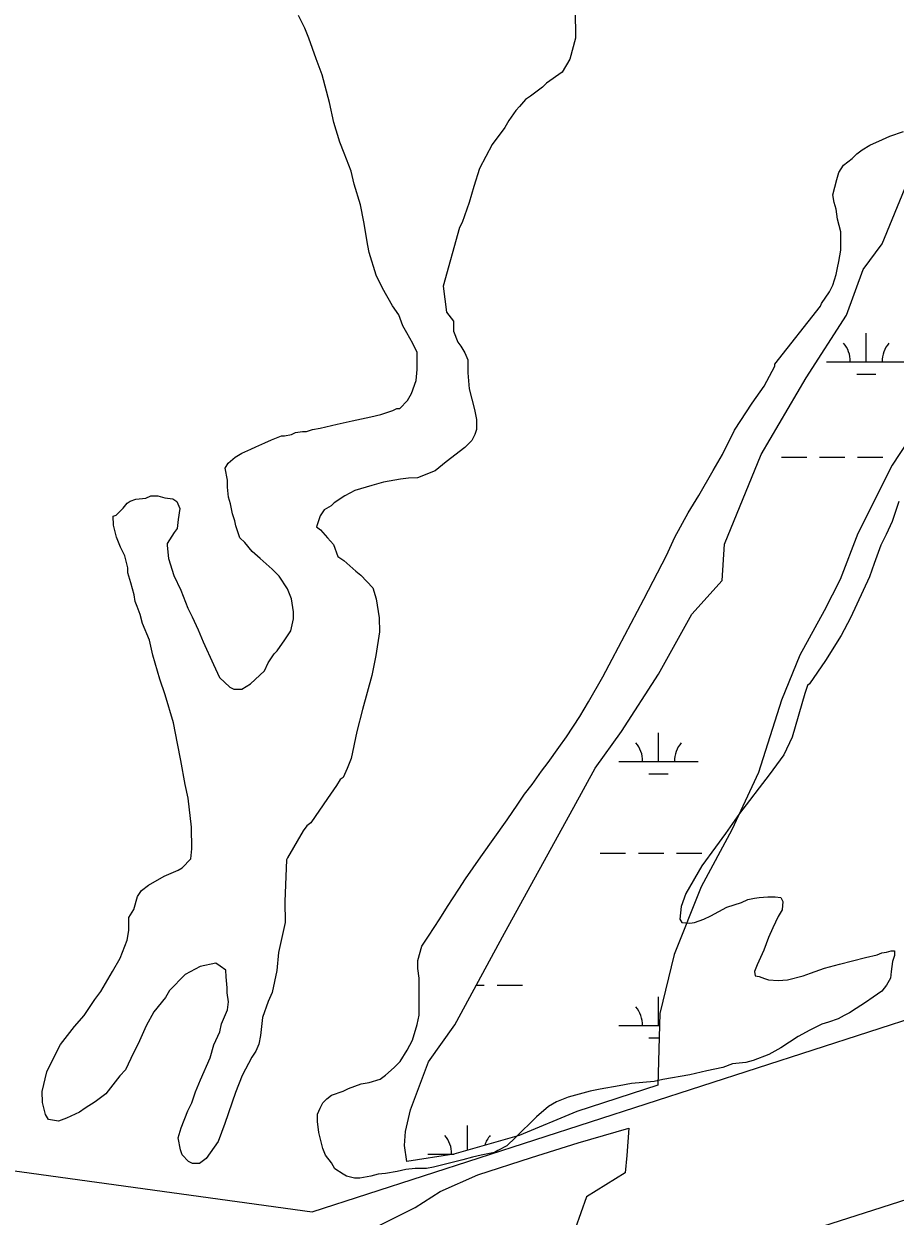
# Model space of a CAD drawing. Extents: x 3250478 to 3288318, y 788638 to 816472.
# Drawn here: x 3266413 to 3267510, y 802966 to 804468 of the extents above; entities that cross this region are included whole.
import ezdxf

# ---------------------------------------------------------------- set-up
doc = ezdxf.new("R2010")
doc.units = 0
for name, color, linetype in [('V-SITE-VEGE', 7, 'Continuous'), ('V-TOPO-SHOR', 7, 'Continuous'), ('V-UTIL-LINE', 7, 'Continuous'), ('V-WETL-SWMP', 7, 'Continuous')]:
    doc.layers.add(name, color=color, linetype=linetype)

msp = doc.modelspace()

# ---------------------------------------------------------------- linework, layer by layer
at = {"layer": 'V-SITE-VEGE'}
for points in [[(3267106.9, 804521.1), (3267107.7, 804449.6), (3267100.5, 804423.2), (3267090.7, 804406.8), (3267070.8, 804392.8), (3267065.8, 804387.7), (3267050.9, 804376.3), (3267044.7, 804372.4), (3267037.2, 804363.6), (3267032.3, 804358.5), (3267023.6, 804345.8), (3267018.7, 804337), (3267002.7, 804315.5), (3266986.7, 804285.2), (3266979.5, 804262.6), (3266973.4, 804242.4), (3266964.9, 804217.3), (3266961.3, 804210.9)], [(3266734.3, 803771.9), (3266725.5, 803780.6), (3266710.3, 803794.2), (3266700.1, 803802.9), (3266691.2, 803814.1), (3266684.9, 803820.3), (3266679.7, 803835.3), (3266678.4, 803841.5), (3266675.7, 803850.3), (3266673.1, 803862.8), (3266670.5, 803871.5), (3266669.1, 803884), (3266669, 803892.8), (3266666.3, 803907.8), (3266670, 803914.2), (3266678.7, 803921.8), (3266687.4, 803926.9), (3266698.6, 803932), (3266704.9, 803934.6), (3266716.1, 803939.8), (3266724.8, 803943.6), (3266737.3, 803948.8), (3266741.1, 803948.8), (3266749.8, 803950.2), (3266754.8, 803952.8), (3266763.6, 803954.1), (3266768.6, 803954.2), (3266776.1, 803956.8), (3266786.1, 803958.1), (3266807.4, 803963.4), (3266826.1, 803967.4), (3266849.9, 803972.7), (3266862.4, 803975.3), (3266877.4, 803980.5), (3266882.4, 803983.1), (3266886.1, 803983.1), (3266896, 803993.3), (3266901, 804002.1), (3266907, 804018.5), (3266908.1, 804032.3), (3266907.9, 804053.6), (3266902.7, 804064.8), (3266895.1, 804078.5), (3266889.9, 804087.2), (3266884.8, 804101), (3266877.1, 804112.2), (3266864.3, 804134.6), (3266856.6, 804150.8), (3266847.5, 804179.5), (3266846.1, 804188.3), (3266840.8, 804218.3), (3266836.8, 804239.6), (3266828.9, 804265.8), (3266825, 804282.1), (3266816, 804304.6), (3266810.8, 804318.3), (3266803, 804343.3), (3266797.7, 804368.3), (3266788.5, 804403.3), (3266780.7, 804423.3), (3266771.7, 804449.5), (3266766.5, 804462), (3266758.8, 804478.2)], [(3266837.6, 803132.5), (3266847.8, 803134.2), (3266861.4, 803138.5), (3266868.2, 803143.6), (3266879.2, 803152.9), (3266886.8, 803160.5), (3266895.3, 803175), (3266902.1, 803187.7), (3266908, 803207.2), (3266910.5, 803219.1), (3266910.5, 803256.4), (3266910.5, 803265.8), (3266908.8, 803277.7), (3266908.8, 803287.8), (3266913.9, 803305.7), (3266922.3, 803318.4), (3266936.7, 803340.5), (3266946.1, 803355.7), (3266960.5, 803377.8), (3266968.9, 803390.5), (3266988.4, 803418.6), (3267021.5, 803465.2), (3267035, 803484.8), (3267043.5, 803497.5), (3267052.8, 803509.4), (3267064.7, 803526.4), (3267073.2, 803537.4), (3267086.7, 803556.1), (3267096.1, 803569.7), (3267113, 803595.1), (3267124, 803613.8), (3267141.8, 803645.2), (3267153.7, 803667.3), (3267193.5, 803742.8), (3267205.4, 803765.7), (3267222.3, 803798), (3267232.5, 803820.9), (3267249.4, 803851.5), (3267263, 803873.5), (3267280.8, 803904.9), (3267292.6, 803925.3), (3267307.9, 803955.9), (3267329.9, 803989.8), (3267345.2, 804011.1), (3267358.7, 804036.5), (3267358.7, 804039.1), (3267416.3, 804112.1), (3267417.2, 804115.5), (3267427.4, 804129.9), (3267431.6, 804138.4), (3267435.8, 804152), (3267437.5, 804160.4), (3267439.2, 804168.1), (3267441.7, 804182.5), (3267441.7, 804205.4), (3267437.5, 804221.5), (3267435.8, 804234.3), (3267433.2, 804242.7), (3267431.5, 804252.1), (3267436.6, 804271.6), (3267439.1, 804280.1), (3267445, 804289.4), (3267456.1, 804297.9), (3267462, 804303.9), (3267468.8, 804309), (3267478.1, 804314.9), (3267494.2, 804321.7), (3267503.6, 804325.9), (3267520.5, 804331.9)], [(3266961.3, 804210.9), (3266940.9, 804137), (3266944.9, 804104.2), (3266953.8, 804093), (3266954, 804080.4), (3266959.2, 804066.7), (3266963, 804061.7), (3266968.1, 804053), (3266972, 804044.3), (3266972.1, 804028), (3266973.6, 804007.9), (3266980.2, 803981.7), (3266982.9, 803969.2), (3266983, 803956.6), (3266980.6, 803950.3), (3266976.9, 803942.8), (3266968.2, 803933.9), (3266944.6, 803916.1), (3266930.9, 803904.6), (3266908.5, 803895.6), (3266897.2, 803895.5), (3266887.2, 803894.1), (3266865.9, 803890.1), (3266850.9, 803886.1), (3266829.6, 803879.6), (3266817.2, 803873.2), (3266803.5, 803864.3), (3266799.8, 803860.5), (3266791.1, 803855.4), (3266786.1, 803847.8), (3266781.3, 803833.9), (3266786.3, 803830.2), (3266795.2, 803820.3), (3266802.8, 803811.6), (3266808, 803796.6), (3266815.6, 803791.7), (3266830.8, 803778.1), (3266837.1, 803773.1), (3266852.4, 803757), (3266856.3, 803743.3), (3266860.3, 803719.5), (3266860.5, 803701.9), (3266855.9, 803671.8), (3266851.1, 803646.6), (3266839.1, 803603.9), (3266831.9, 803576.2), (3266824.8, 803542.3), (3266819.9, 803529.7), (3266815, 803518.3), (3266811.3, 803515.8), (3266806.4, 803508.2), (3266795.3, 803491.8), (3266774.3, 803461.4), (3266769.3, 803457.6), (3266764.4, 803451.3), (3266744.7, 803417.2), (3266743.5, 803414.7), (3266741.6, 803362), (3266741.9, 803335.6), (3266733.5, 803297.9), (3266731.3, 803275.3), (3266725.3, 803247.7), (3266720.5, 803236.3), (3266713.2, 803216.2), (3266710.9, 803193.6), (3266708.5, 803182.3), (3266704.9, 803173.5), (3266700, 803165.9), (3266687.7, 803143.2), (3266679.1, 803121.7), (3266665.8, 803082.7), (3266657.3, 803060), (3266642.5, 803038.6), (3266633.8, 803032.2), (3266625, 803032.1), (3266620, 803034.5), (3266612.3, 803043.2), (3266609.8, 803049.5), (3266607.1, 803064.5), (3266610.7, 803077.1), (3266619.2, 803098.5), (3266624.1, 803108.6), (3266629, 803122.4), (3266635.1, 803137.5), (3266647.3, 803165.3), (3266652.1, 803181.6), (3266659.5, 803198), (3266661.8, 803208.1), (3266669.2, 803225.7), (3266670.3, 803235.7), (3266668.9, 803247), (3266668.8, 803253.3), (3266667.4, 803267.1), (3266667.3, 803275.8), (3266659.8, 803280.8), (3266654.7, 803284.5), (3266634.7, 803280.5), (3266616, 803270.2), (3266596.2, 803249.9), (3266591.2, 803241.1), (3266576.4, 803223.4)], [(3266576.4, 803223.4), (3266566.6, 803205.7), (3266556.8, 803183), (3266550.7, 803171.7), (3266540.9, 803150.2), (3266533.4, 803142.6), (3266516.1, 803119.9), (3266502.5, 803109.7), (3266490, 803102), (3266482.6, 803096.9), (3266466.3, 803089.2), (3266456.4, 803085.3), (3266443.8, 803087.7), (3266440, 803093.9), (3266436, 803108.9), (3266435.9, 803122.7), (3266441.8, 803147.8), (3266450.4, 803165.5), (3266459, 803181.9), (3266476.3, 803204.7), (3266488.7, 803218.6), (3266502.2, 803238.8), (3266509.6, 803248.9), (3266524.4, 803274.2), (3266534.2, 803290.6), (3266542.8, 803313.3), (3266545.1, 803325.8), (3266544.9, 803342.1), (3266551.1, 803352.2), (3266555.9, 803368.6), (3266560.8, 803376.2), (3266569.5, 803382.6), (3266589.5, 803394.1), (3266606.9, 803401.8), (3266611.9, 803404.4), (3266623.1, 803415.8), (3266624.2, 803428.3), (3266623.9, 803455.9), (3266619.7, 803492.2), (3266615.7, 803509.7), (3266610.4, 803539.8), (3266606.4, 803561), (3266601, 803587.3), (3266590.6, 803622.3), (3266584.1, 803642.3), (3266575, 803672.3), (3266571, 803691.1), (3266562, 803712.3), (3266559.3, 803723.5), (3266555.5, 803733.5), (3266552.9, 803739.8), (3266551.5, 803748.5), (3266547.6, 803763.5), (3266543.7, 803776), (3266543.6, 803782.3), (3266539.7, 803797.3), (3266534.5, 803808.5), (3266529.4, 803821), (3266525.4, 803836), (3266525.3, 803847.3), (3266529.1, 803848.6), (3266537.7, 803857.4), (3266542.7, 803863.8), (3266546.4, 803866.3), (3266553.9, 803868.9), (3266566.4, 803870.3), (3266572.7, 803872.9), (3266581.4, 803873), (3266590.2, 803870.6), (3266600.3, 803869.5), (3266605.3, 803865.8), (3266609.2, 803857), (3266606.9, 803843.2), (3266605.7, 803831.9), (3266602, 803826.8), (3266593.4, 803812.9), (3266593.4, 803810.4), (3266594.9, 803794.2), (3266601.4, 803772.9), (3266610.4, 803754.2), (3266619.4, 803731.7), (3266624.6, 803720.5), (3266632.3, 803704.3), (3266638.7, 803689.3), (3266651.6, 803660.6), (3266659.3, 803644.4), (3266672, 803632), (3266677, 803629.6), (3266687.1, 803629.7), (3266698.3, 803636.1), (3266715.6, 803652.6), (3266720.6, 803662.7), (3266727.9, 803674.1), (3266731.7, 803677.9), (3266741.5, 803691.8), (3266748.9, 803703.1), (3266752.5, 803718.2), (3266752.4, 803727), (3266749.7, 803743.3), (3266744.6, 803755.8), (3266734.3, 803771.9)], [(3267515, 803866.1), (3267506.5, 803840.6), (3267498.9, 803824.5), (3267492.1, 803810.9), (3267483.6, 803788), (3267477.7, 803771), (3267454, 803719.3), (3267442.1, 803697.2), (3267422.6, 803665.8), (3267402.3, 803636.1), (3267399.8, 803634.4), (3267396.4, 803624.2), (3267380.3, 803569), (3267370.1, 803547), (3267351.5, 803521.5), (3267338.8, 803505.4), (3267326.9, 803489.2), (3267314.2, 803473.1), (3267296.4, 803447.7), (3267283.7, 803430.7), (3267266.7, 803406.9), (3267246.4, 803372.1), (3267240.5, 803356), (3267238.8, 803339.9), (3267241.3, 803335.6), (3267251.5, 803334.8), (3267257.5, 803335.6), (3267269.3, 803339.9)], [(3267269.3, 803339.9), (3267277.8, 803344.1), (3267298.2, 803355.2), (3267316.8, 803361.1), (3267324.5, 803364.5), (3267332.9, 803366.2), (3267338.9, 803367.1), (3267349.9, 803367.9), (3267359.2, 803367.9), (3267366, 803367.1), (3267368.6, 803362), (3267367.7, 803351.8), (3267362.7, 803343.3), (3267355.9, 803328.9), (3267350.8, 803317), (3267344.9, 803300.9), (3267336.4, 803282.2), (3267333, 803273.8), (3267333.9, 803268.7), (3267339, 803267.8), (3267345.8, 803265.3), (3267350.8, 803263.6), (3267362.7, 803262.7), (3267374.6, 803263.6), (3267394.1, 803268.7), (3267403.4, 803272.1), (3267421.3, 803278.1), (3267439.9, 803283.2), (3267473, 803291.7), (3267487.4, 803295.1), (3267493.4, 803297.6), (3267499.3, 803298.5), (3267505.2, 803300.2), (3267509.5, 803300.2), (3267509.5, 803294.3), (3267506.9, 803286.6), (3267505.3, 803273.9), (3267504.4, 803265.4), (3267499.3, 803256.9), (3267493.4, 803249.3), (3267482.4, 803241.6), (3267473, 803234.8), (3267461.2, 803227.2), (3267452.7, 803222.1), (3267445.9, 803218.7), (3267438.3, 803214.4), (3267426.4, 803210.2), (3267417.9, 803207.6), (3267402.7, 803200), (3267388.2, 803192.3), (3267366.2, 803177.9), (3267350.9, 803169.4), (3267331.4, 803161.8), (3267322.1, 803159.2), (3267305.1, 803157.5), (3267293.2, 803153.2), (3267272.9, 803149), (3267251.7, 803143.9), (3267217.7, 803137.9), (3267206.7, 803135.4), (3267177.9, 803132.8), (3267162.6, 803130.2), (3267138.8, 803126), (3267126.1, 803123.4), (3267098.1, 803115.8), (3267083.7, 803109.8), (3267073.5, 803103.9), (3267058.3, 803091.1), (3267032, 803064.8), (3267021, 803054.6), (3267009.9, 803048.7), (3267005.7, 803046.1), (3266988.7, 803042.7), (3266977.7, 803040.1), (3266965.8, 803036.7), (3266928.5, 803027.4), (3266920, 803025.7), (3266905.6, 803025.7), (3266893.7, 803024.8), (3266882.7, 803022.3), (3266868.3, 803019.7), (3266858.9, 803018.8), (3266849.6, 803016.3), (3266836, 803013.7), (3266829.3, 803013.7), (3266819.1, 803016.3), (3266814.8, 803018.8), (3266804.6, 803025.6), (3266800.4, 803033.2), (3266792.8, 803042.5), (3266789.4, 803051), (3266784.2, 803071.4), (3266782.5, 803085), (3266782.5, 803094.3), (3266785.9, 803101.9), (3266789.3, 803108.7), (3266794.4, 803113.8), (3266800.3, 803118.1), (3266814.7, 803123.2), (3266821.5, 803126.6), (3266837.6, 803132.5)]]:
    msp.add_lwpolyline(points, dxfattribs=at)
at = {"layer": 'V-TOPO-SHOR'}
msp.add_lwpolyline([(3266860.4, 802954.3), (3266905.5, 802976.6), (3266937.2, 802997.1), (3266984.7, 803017.8), (3267052.2, 803039.7), (3267110.7, 803058.2), (3267174.6, 803076.8), (3267172, 803042.4), (3267170.1, 803020.4), (3267121.5, 802990.1), (3267107.1, 802949.9)], dxfattribs=at)
at = {"layer": 'V-UTIL-LINE'}
for points in [[(3261329.4, 804224.2), (3262960.4, 803609.6), (3264254.3, 803071.4), (3264433.2, 803032), (3266138.3, 803058.9), (3266775.9, 802971.2), (3267968, 803356.6), (3269654.4, 803900.9), (3272905.2, 804942.1)], [(3273409.8, 804870.5), (3266681.5, 802716.8)]]:
    msp.add_lwpolyline(points, dxfattribs=at)
at = {"layer": 'V-WETL-SWMP'}
for p, q in [((3267473.7, 804042), (3267473.7, 804078)), ((3267423.7, 804042), (3267523.7, 804042)), ((3267461.7, 804026.5), (3267485.7, 804026.5)), ((3267366.8, 803921.9), (3267398.8, 803921.9)), ((3267414.8, 803921.9), (3267446.8, 803921.9)), ((3267462.8, 803921.9), (3267494.8, 803921.9)), ((3267212.1, 803538.6), (3267212.2, 803574.6)), ((3267162.1, 803538.6), (3267262.1, 803538.5)), ((3267200.1, 803523.1), (3267224.1, 803523.1)), ((3267138.7, 803423.1), (3267170.7, 803423.1)), ((3267186.7, 803423.1), (3267218.7, 803423.1)), ((3267234.7, 803423.1), (3267266.7, 803423.1)), ((3266982.8, 803256.7), (3266992.7, 803256.7)), ((3267008.7, 803256.7), (3267040.7, 803256.7)), ((3267212, 803205.9), (3267212.1, 803241.9)), ((3267162, 803205.9), (3267213.3, 803205.9)), ((3267200, 803190.5), (3267212.9, 803190.5)), ((3266971.5, 803048.9), (3266971.5, 803080.1)), ((3266921.5, 803044.1), (3266954.7, 803044.1))]:
    msp.add_line(p, q, dxfattribs=at)
msp.add_lwpolyline([(3267578.9, 804021.9), (3267506.5, 803911.7), (3267463.3, 803825.8), (3267440.9, 803767.8), (3267420.8, 803728.3), (3267389.9, 803672.6), (3267367, 803615.7), (3267337.9, 803524.5), (3267304.3, 803452.5), (3267265.8, 803380.6), (3267232, 803295.3), (3267213.7, 803221.2), (3267211.4, 803130.9), (3267109.4, 803097.7), (3267036.5, 803067.5), (3266954.3, 803044), (3266895.2, 803034.9), (3266892.3, 803054.9), (3266893.2, 803072.6), (3266899.5, 803099.9), (3266922.4, 803160.1), (3266955.7, 803206.7), (3267018.3, 803322.1), (3267105.4, 803481), (3267132.4, 803530), (3267165.5, 803576.3), (3267212.1, 803648.3), (3267254, 803723.9), (3267292.2, 803766.4), (3267295.4, 803812.1), (3267341.6, 803925.1), (3267398.1, 804021.6), (3267448.9, 804100.5), (3267469.7, 804158.1), (3267493.8, 804190.4), (3267535.2, 804291.5)], dxfattribs=at)
for centre, start, end in [((3267418.5, 804042.5), 359.2115, 40.7552), ((3267529, 804042.4), 139.2115, 180.7552), ((3267156.9, 803539.1), 359.2115, 40.7552), ((3267267.4, 803539), 139.2115, 180.7552), ((3267156.8, 803206.4), 359.2115, 40.7552), ((3266916.3, 803044.6), 359.2115, 40.7552), ((3267026.8, 803044.6), 139.2115, 162.5915)]:
    msp.add_arc(centre, 35.2, start, end, dxfattribs=at)

doc.saveas('drawing.dxf')
